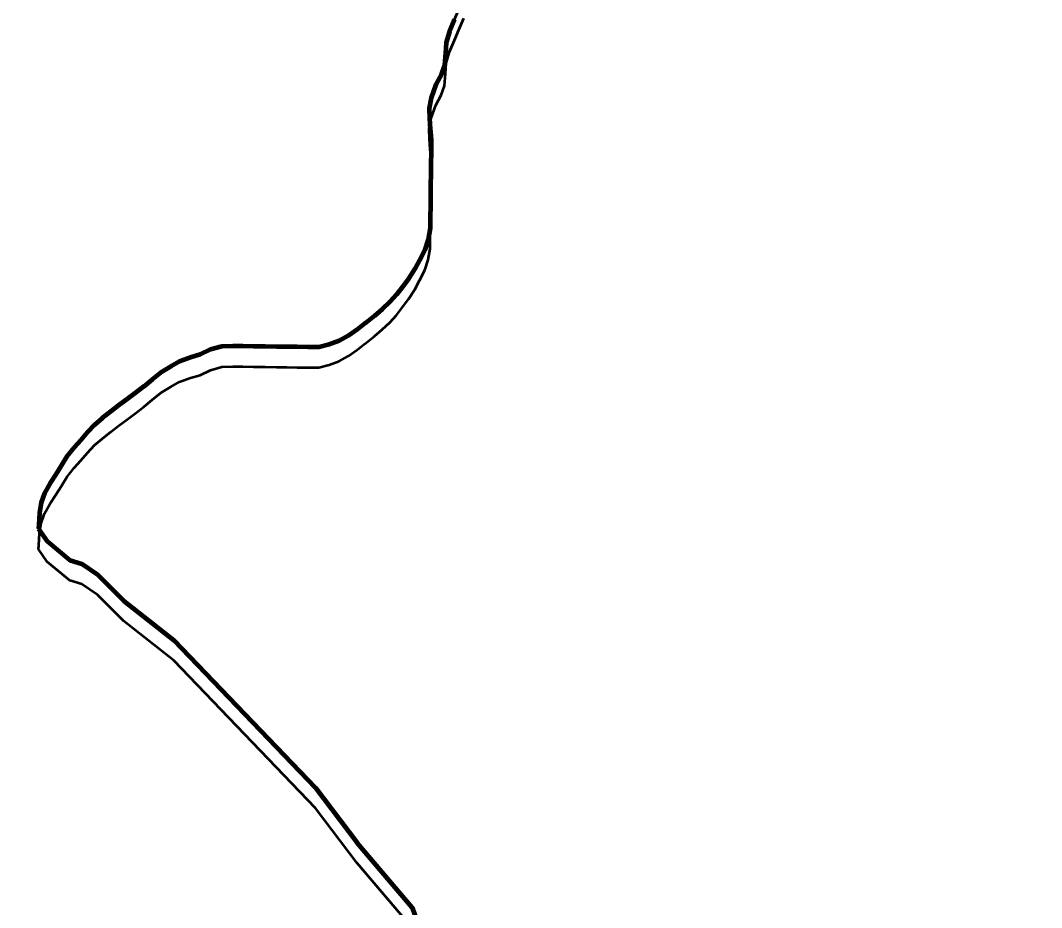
# Model space of a CAD drawing. Extents: x -1643653 to 4543381, y 1624270 to 13878484.
# Drawn here: x 738118 to 739428, y 8962200 to 8963337 of the extents above; entities that cross this region are included whole.
import ezdxf

# ---------------------------------------------------------------- set-up
doc = ezdxf.new("R2010")
doc.units = 0
doc.header["$LTSCALE"] = 200
for name, color, linetype, lineweight in [('1', 7, 'Continuous', 13), ('24', 7, 'Continuous', 25), ('27', 7, 'Continuous', 53), ('28', 7, 'Continuous', 53), ('29', 7, 'Continuous', 13), ('53', 7, 'Continuous', 106)]:
    doc.layers.add(name, color=color, linetype=linetype, lineweight=lineweight)

msp = doc.modelspace()

# ---------------------------------------------------------------- linework, layer by layer
at = {"layer": '1', "lineweight": 25}
msp.add_spline([(814781, 9009175.5), (814787.2, 9009173.4), (814796.9, 9009173.4), (814799.4, 9009172.4), (814805.1, 9009174.5), (814805.6, 9009176.5), (814811.7, 9009179.5), (814811.7, 9009179.5), (814801.5, 9009181), (814790.7, 9009181.5), (814784.1, 9009183.1), (814777.4, 9009185.1), (814778.4, 9009175.5)], degree=3, dxfattribs=at)
at = {"layer": '24', "lineweight": 53}
for points in [[(738675, 8963338.5), (738668.4, 8963323.4), (738664.1, 8963309), (738663.3, 8963295), (738662.2, 8963279.9), (738657.7, 8963267.8), (738650.9, 8963255.1), (738645.1, 8963238.3), (738642.6, 8963225), (738642.7, 8963211.6), (738643.6, 8963198.4), (738645.1, 8963184.3), (738644.9, 8963167.8), (738644.7, 8963154), (738644.5, 8963140.2), (738644.3, 8963126.7), (738644.2, 8963113.8), (738644, 8963099.8), (738643.9, 8963085), (738643.7, 8963070.9), (738641.1, 8963056.6), (738636.7, 8963043.4), (738630.1, 8963030.2), (738624.1, 8963018.8), (738615.9, 8963006.1), (738608.2, 8962995.9), (738600.4, 8962985.8), (738591.8, 8962976.5), (738582, 8962967.3), (738572.2, 8962958.7), (738561.8, 8962950.2), (738558.8, 8962947.9)], [(738558.8, 8962947.9), (738550, 8962941.1), (738538.4, 8962933.1), (738527, 8962926.7), (738514.4, 8962922), (738501.1, 8962918.3), (738486.9, 8962918.5), (738473, 8962918.7), (738460, 8962918.9), (738446.5, 8962919.1), (738432, 8962919.3), (738417.1, 8962919.5), (738403.4, 8962919.7), (738390.8, 8962919.8), (738376.7, 8962919.5), (738362.2, 8962915.4), (738348.9, 8962908.9), (738336.6, 8962905.3), (738322.3, 8962900.2), (738311.4, 8962893.9), (738298.4, 8962886.2), (738287.4, 8962877.2), (738276.7, 8962868), (738265.6, 8962859.5), (738255.1, 8962851.8), (738244.3, 8962843.6), (738234.1, 8962836.2), (738223.4, 8962827.3), (738213.3, 8962819.1), (738204.3, 8962809.4), (738195.7, 8962799.4), (738187.1, 8962789.7), (738177.9, 8962778.2), (738170.8, 8962766.2), (738163.9, 8962755.2), (738156.5, 8962744.1), (738149.1, 8962731.3), (738145.2, 8962719.1), (738142.8, 8962705.9), (738141.8, 8962690.3), (738141.7, 8962685.5)], [(738141.7, 8962685.5), (738152.5, 8962669.6), (738181.9, 8962645.5), (738197.1, 8962640.8), (738217.1, 8962627.1), (738251, 8962593.2), (738314.9, 8962542.9), (738496.7, 8962353.4), (738550.2, 8962283), (738620.6, 8962200.2), (738640.6, 8962142.4)]]:
    msp.add_lwpolyline(points, dxfattribs=at)
at = {"layer": '24'}
msp.add_spline([(738367.7, 8959924.4), (738437.2, 8960071.1), (738471.9, 8960121.3), (738537.5, 8960171.6), (738630.2, 8960202.5), (738765.3, 8960248.8), (738950.5, 8960322.2), (739124.2, 8960357), (739313.4, 8960368.5), (739359.7, 8960368.5), (739506.3, 8960291.3), (739610.6, 8960229.5), (739660.8, 8960198.6), (739703.2, 8960210.2), (739761.1, 8960275.8), (739826.7, 8960310.6), (739919.4, 8960314.5), (740031.3, 8960372.4), (740096.9, 8960453.5), (740178, 8960523), (740239.7, 8960542.3), (740340.1, 8960557.8), (740509.9, 8960496), (740648.9, 8960465.1), (740753.1, 8960465.1), (740865, 8960488.3), (740926.8, 8960519.2), (741135.2, 8960677.5), (741193.1, 8960747.1), (741278, 8960812.7), (741293.5, 8960851.3), (741300.5, 8960850.1), (741255.5, 8960925.1), (741195.5, 8961035.2), (741220.5, 8961105.2), (741225.5, 8961275.2), (741235.5, 8961375.3), (741255.5, 8961460.3), (741305.5, 8961510.3), (741355.4, 8961545.3), (741395.4, 8961605.3), (741440.4, 8961675.3), (741500.4, 8961730.4), (741545.4, 8961795.4), (741540.4, 8961925.4), (741555.4, 8962015.5), (741660.3, 8962135.5), (741690.3, 8962305.5), (741680.3, 8962425.6), (741700.3, 8962620.6), (741780.3, 8962700.7), (741975.2, 8962690.7), (742105.2, 8962630.6), (742195.2, 8962590.6), (742275.1, 8962580.6), (742390.1, 8962640.6), (742520.1, 8962655.6), (742770, 8962605.6), (742989.9, 8962550.6), (743104.8, 8962540.6), (743324.8, 8962590.6), (743524.7, 8962640.6), (743664.7, 8962635.6), (743774.6, 8962635.6), (743904.6, 8962675.7), (744079.5, 8962775.7), (744274.5, 8962990.7), (744539.4, 8963385.9), (744659.3, 8963580.9), (744879.3, 8963706), (745084.2, 8963786), (745299.1, 8963801), (745444.1, 8963831), (745664, 8963901), (745943.9, 8964026.1), (746173.8, 8964201.1), (746393.8, 8964276.1), (746543.7, 8964266.1), (746708.6, 8964376.2), (746898.6, 8964536.2), (747118.5, 8964656.2), (747248.5, 8964676.2), (747398.4, 8964766.3), (747428.4, 8964831.3), (747488.4, 8964891.3), (747623.3, 8964991.3), (747863.3, 8965106.4), (747993.2, 8965146.4), (748133.2, 8965221.4), (748228.1, 8965321.5), (748358.1, 8965451.5)], degree=3, dxfattribs=at)
at = {"layer": '27'}
for points in [[(738668.4, 8963323.4), (738675, 8963338.5), (738680.4, 8963351.5)], [(738675, 8963338.5), (738668.4, 8963323.4), (738664.1, 8963309), (738663.3, 8963295), (738662.2, 8963279.9), (738657.7, 8963267.8), (738650.9, 8963255.1), (738645.1, 8963238.3), (738642.6, 8963225), (738642.7, 8963211.6), (738643.6, 8963198.4), (738645.1, 8963184.3), (738644.9, 8963167.8), (738644.7, 8963154), (738644.5, 8963140.2), (738644.3, 8963126.7), (738644.2, 8963113.8), (738644, 8963099.8), (738643.9, 8963085), (738643.7, 8963070.9), (738641.1, 8963056.6), (738636.7, 8963043.4), (738630.1, 8963030.2), (738624.1, 8963018.8), (738615.9, 8963006.1), (738608.2, 8962995.9), (738600.4, 8962985.8), (738591.8, 8962976.5), (738582, 8962967.3), (738572.2, 8962958.7), (738561.8, 8962950.2), (738558.8, 8962947.9)], [(738650.9, 8963255.1), (738657.7, 8963267.8), (738662.2, 8963279.9), (738663.3, 8963295), (738664.1, 8963309), (738668.4, 8963323.4)], [(738643.6, 8963198.4), (738642.7, 8963211.6), (738642.6, 8963225), (738645.1, 8963238.3), (738650.9, 8963255.1)], [(738644.9, 8963167.8), (738645.1, 8963184.3), (738643.6, 8963198.4)], [(738644, 8963099.8), (738644.2, 8963113.8), (738644.3, 8963126.7), (738644.5, 8963140.2), (738644.7, 8963154), (738644.9, 8963167.8)], [(738572.2, 8962958.7), (738582, 8962967.3), (738591.8, 8962976.5), (738600.4, 8962985.8), (738608.2, 8962995.9), (738615.9, 8963006.1), (738624.1, 8963018.8), (738630.1, 8963030.2), (738636.7, 8963043.4), (738641.1, 8963056.6), (738643.7, 8963070.9), (738643.9, 8963085), (738644, 8963099.8)], [(738558.8, 8962947.9), (738561.8, 8962950.2), (738572.2, 8962958.7)], [(738558.8, 8962947.9), (738550, 8962941.1), (738538.4, 8962933.1), (738527, 8962926.7), (738514.4, 8962922), (738501.1, 8962918.3), (738486.9, 8962918.5), (738473, 8962918.7), (738460, 8962918.9), (738446.5, 8962919.1), (738432, 8962919.3), (738417.1, 8962919.5), (738403.4, 8962919.7), (738390.8, 8962919.8), (738376.7, 8962919.5), (738362.2, 8962915.4), (738348.9, 8962908.9), (738336.6, 8962905.3), (738322.3, 8962900.2), (738311.4, 8962893.9), (738298.4, 8962886.2), (738287.4, 8962877.2), (738276.7, 8962868), (738265.6, 8962859.5), (738255.1, 8962851.8), (738244.3, 8962843.6), (738234.1, 8962836.2), (738223.4, 8962827.3), (738213.3, 8962819.1), (738204.3, 8962809.4), (738195.7, 8962799.4), (738187.1, 8962789.7), (738177.9, 8962778.2), (738170.8, 8962766.2), (738163.9, 8962755.2), (738156.5, 8962744.1), (738149.1, 8962731.3), (738145.2, 8962719.1), (738142.8, 8962705.9), (738141.8, 8962690.3), (738141.7, 8962685.5)], [(738527, 8962926.7), (738538.4, 8962933.1), (738550, 8962941.1), (738558.8, 8962947.9)], [(738336.6, 8962905.3), (738348.9, 8962908.9), (738362.2, 8962915.4), (738376.7, 8962919.5), (738390.8, 8962919.8)], [(738390.8, 8962919.8), (738403.4, 8962919.7), (738417.1, 8962919.5), (738432, 8962919.3), (738446.5, 8962919.1), (738460, 8962918.9), (738473, 8962918.7), (738486.9, 8962918.5), (738501.1, 8962918.3), (738514.4, 8962922), (738527, 8962926.7)], [(738276.7, 8962868), (738287.4, 8962877.2), (738298.4, 8962886.2), (738311.4, 8962893.9), (738322.3, 8962900.2), (738336.6, 8962905.3)], [(738223.4, 8962827.3), (738234.1, 8962836.2), (738244.3, 8962843.6), (738255.1, 8962851.8), (738265.6, 8962859.5), (738276.7, 8962868)], [(738204.3, 8962809.4), (738213.3, 8962819.1), (738223.4, 8962827.3)], [(738156.5, 8962744.1), (738163.9, 8962755.2), (738170.8, 8962766.2), (738177.9, 8962778.2), (738187.1, 8962789.7), (738195.7, 8962799.4), (738204.3, 8962809.4)], [(738145.2, 8962719.1), (738149.1, 8962731.3), (738156.5, 8962744.1)], [(738141.7, 8962685.5), (738141.8, 8962690.3), (738142.8, 8962705.9), (738145.2, 8962719.1)], [(738141.7, 8962685.5), (738152.5, 8962669.6), (738181.9, 8962645.5), (738197.1, 8962640.8), (738217.1, 8962627.1), (738251, 8962593.2), (738314.9, 8962542.9), (738496.7, 8962353.4), (738550.2, 8962283), (738620.6, 8962200.2), (738640.6, 8962142.4)], [(738181.9, 8962645.5), (738152.5, 8962669.6), (738141.7, 8962685.5)], [(738251, 8962593.2), (738217.1, 8962627.1), (738197.1, 8962640.8), (738181.9, 8962645.5)], [(738550.2, 8962283), (738496.7, 8962353.4), (738314.9, 8962542.9), (738251, 8962593.2)], [(738626.6, 8961759.9), (738624.5, 8961879.2), (738647, 8962082.8), (738640.6, 8962142.4), (738620.6, 8962200.2), (738550.2, 8962283)]]:
    msp.add_lwpolyline(points, dxfattribs=at)
at = {"layer": '28'}
for points in [[(738558.8, 8962921.8), (738561.8, 8962924.1), (738572.2, 8962932.6), (738582, 8962941.1), (738591.8, 8962950.3), (738600.4, 8962959.7), (738608.2, 8962969.8), (738615.9, 8962980), (738624.1, 8962992.6), (738630.1, 8963004), (738636.7, 8963017.3), (738641.1, 8963030.4), (738643.7, 8963044.7), (738643.9, 8963058.9), (738644, 8963073.7), (738644.2, 8963087.6), (738644.3, 8963100.6), (738644.5, 8963114), (738644.7, 8963127.9), (738644.9, 8963141.7), (738645.1, 8963158.2), (738643.6, 8963172.2), (738642.7, 8963185.5), (738642.6, 8963198.8), (738645.1, 8963212.1), (738650.9, 8963228.9), (738657.7, 8963241.7), (738662.2, 8963253.7), (738663.3, 8963268.9), (738664.1, 8963282.8), (738668.4, 8963297.3), (738675, 8963312.3), (738680.4, 8963325.4), (738686.8, 8963340.4)], [(738558.8, 8962947.9), (738561.8, 8962950.2), (738572.2, 8962958.7), (738582, 8962967.3), (738591.8, 8962976.5), (738600.4, 8962985.8), (738608.2, 8962995.9), (738615.9, 8963006.1), (738624.1, 8963018.8), (738630.1, 8963030.2), (738636.7, 8963043.4), (738641.1, 8963056.6), (738643.7, 8963070.9), (738643.9, 8963085), (738644, 8963099.8), (738644.2, 8963113.8), (738644.3, 8963126.7), (738644.5, 8963140.2), (738644.7, 8963154), (738644.9, 8963167.8), (738645.1, 8963184.3), (738643.6, 8963198.4), (738642.7, 8963211.6), (738642.6, 8963225), (738645.1, 8963238.3), (738650.9, 8963255.1), (738657.7, 8963267.8), (738662.2, 8963279.9), (738663.3, 8963295), (738664.1, 8963309), (738668.4, 8963323.4), (738675, 8963338.5)], [(738141.7, 8962685.5), (738141.8, 8962690.3), (738142.8, 8962705.9), (738145.2, 8962719.1), (738149.1, 8962731.3), (738156.5, 8962744.1), (738163.9, 8962755.2), (738170.8, 8962766.2), (738177.9, 8962778.2), (738187.1, 8962789.7), (738195.7, 8962799.4), (738204.3, 8962809.4), (738213.3, 8962819.1), (738223.4, 8962827.3), (738234.1, 8962836.2), (738244.3, 8962843.6), (738255.1, 8962851.8), (738265.6, 8962859.5), (738276.7, 8962868), (738287.4, 8962877.2), (738298.4, 8962886.2), (738311.4, 8962893.9), (738322.3, 8962900.2), (738336.6, 8962905.3), (738348.9, 8962908.9), (738362.2, 8962915.4), (738376.7, 8962919.5), (738390.8, 8962919.8), (738403.4, 8962919.7), (738417.1, 8962919.5), (738432, 8962919.3), (738446.5, 8962919.1), (738460, 8962918.9), (738473, 8962918.7), (738486.9, 8962918.5), (738501.1, 8962918.3), (738514.4, 8962922), (738527, 8962926.7), (738538.4, 8962933.1), (738550, 8962941.1), (738558.8, 8962947.9)], [(738141.7, 8962659.3), (738141.8, 8962664.2), (738142.8, 8962679.8), (738145.2, 8962693), (738149.1, 8962705.2), (738156.5, 8962717.9), (738163.9, 8962729.1), (738170.8, 8962740), (738177.9, 8962752), (738187.1, 8962763.6), (738195.7, 8962773.3), (738204.3, 8962783.2), (738213.3, 8962792.9), (738223.4, 8962801.1), (738234.1, 8962810.1), (738244.3, 8962817.5), (738255.1, 8962825.7), (738265.6, 8962833.3), (738276.7, 8962841.9), (738287.4, 8962851.1), (738298.4, 8962860), (738311.4, 8962867.7), (738322.3, 8962874), (738336.6, 8962879.1), (738348.9, 8962882.7), (738362.2, 8962889.2), (738376.7, 8962893.4), (738390.8, 8962893.7), (738403.4, 8962893.5), (738417.1, 8962893.3), (738432, 8962893.1), (738446.5, 8962892.9), (738460, 8962892.7), (738473, 8962892.6), (738486.9, 8962892.4), (738501.1, 8962892.2), (738514.4, 8962895.9), (738527, 8962900.6), (738538.4, 8962906.9), (738550, 8962914.9), (738558.8, 8962921.8)], [(738640.6, 8962142.4), (738620.6, 8962200.2), (738550.2, 8962283), (738496.7, 8962353.4), (738314.9, 8962542.9), (738251, 8962593.2), (738217.1, 8962627.1), (738197.1, 8962640.8), (738181.9, 8962645.5), (738152.5, 8962669.6), (738141.7, 8962685.5)], [(738620.6, 8962174.1), (738550.2, 8962256.9), (738496.7, 8962327.2), (738314.9, 8962516.7), (738251, 8962567.1), (738217.1, 8962600.9), (738197.1, 8962614.7), (738181.9, 8962619.4), (738152.5, 8962643.4), (738141.7, 8962659.3)]]:
    msp.add_lwpolyline(points, dxfattribs=at)
at = {"layer": '29', "lineweight": 53}
for points in [[(738675, 8963338.5), (738668.4, 8963323.4), (738664.1, 8963309), (738663.3, 8963295), (738662.2, 8963279.9), (738657.7, 8963267.8), (738650.9, 8963255.1), (738645.1, 8963238.3), (738642.6, 8963225), (738642.7, 8963211.6), (738643.6, 8963198.4), (738645.1, 8963184.3), (738644.9, 8963167.8), (738644.7, 8963154), (738644.5, 8963140.2), (738644.3, 8963126.7), (738644.2, 8963113.8), (738644, 8963099.8), (738643.9, 8963085), (738643.7, 8963070.9), (738641.1, 8963056.6), (738636.7, 8963043.4), (738630.1, 8963030.2), (738624.1, 8963018.8), (738615.9, 8963006.1), (738608.2, 8962995.9), (738600.4, 8962985.8), (738591.8, 8962976.5), (738582, 8962967.3), (738572.2, 8962958.7), (738561.8, 8962950.2), (738558.8, 8962947.9)], [(738558.8, 8962947.9), (738550, 8962941.1), (738538.4, 8962933.1), (738527, 8962926.7), (738514.4, 8962922), (738501.1, 8962918.3), (738486.9, 8962918.5), (738473, 8962918.7), (738460, 8962918.9), (738446.5, 8962919.1), (738432, 8962919.3), (738417.1, 8962919.5), (738403.4, 8962919.7), (738390.8, 8962919.8), (738376.7, 8962919.5), (738362.2, 8962915.4), (738348.9, 8962908.9), (738336.6, 8962905.3), (738322.3, 8962900.2), (738311.4, 8962893.9), (738298.4, 8962886.2), (738287.4, 8962877.2), (738276.7, 8962868), (738265.6, 8962859.5), (738255.1, 8962851.8), (738244.3, 8962843.6), (738234.1, 8962836.2), (738223.4, 8962827.3), (738213.3, 8962819.1), (738204.3, 8962809.4), (738195.7, 8962799.4), (738187.1, 8962789.7), (738177.9, 8962778.2), (738170.8, 8962766.2), (738163.9, 8962755.2), (738156.5, 8962744.1), (738149.1, 8962731.3), (738145.2, 8962719.1), (738142.8, 8962705.9), (738141.8, 8962690.3), (738141.7, 8962685.5)], [(738141.7, 8962685.5), (738152.5, 8962669.6), (738181.9, 8962645.5), (738197.1, 8962640.8), (738217.1, 8962627.1), (738251, 8962593.2), (738314.9, 8962542.9), (738496.7, 8962353.4), (738550.2, 8962283), (738620.6, 8962200.2), (738640.6, 8962142.4)]]:
    msp.add_lwpolyline(points, dxfattribs=at)
at = {"layer": '53'}
for points in [[(738675, 8963338.5), (738668.4, 8963323.4), (738664.1, 8963309), (738663.3, 8963295), (738662.2, 8963279.9), (738657.7, 8963267.8), (738650.9, 8963255.1), (738645.1, 8963238.3), (738642.6, 8963225), (738642.7, 8963211.6), (738643.6, 8963198.4), (738645.1, 8963184.3), (738644.9, 8963167.8), (738644.7, 8963154), (738644.5, 8963140.2), (738644.3, 8963126.7), (738644.2, 8963113.8), (738644, 8963099.8), (738643.9, 8963085), (738643.7, 8963070.9), (738641.1, 8963056.6), (738636.7, 8963043.4), (738630.1, 8963030.2), (738624.1, 8963018.8), (738615.9, 8963006.1), (738608.2, 8962995.9), (738600.4, 8962985.8), (738591.8, 8962976.5), (738582, 8962967.3), (738572.2, 8962958.7), (738561.8, 8962950.2), (738558.8, 8962947.9)], [(738558.8, 8962947.9), (738550, 8962941.1), (738538.4, 8962933.1), (738527, 8962926.7), (738514.4, 8962922), (738501.1, 8962918.3), (738486.9, 8962918.5), (738473, 8962918.7), (738460, 8962918.9), (738446.5, 8962919.1), (738432, 8962919.3), (738417.1, 8962919.5), (738403.4, 8962919.7), (738390.8, 8962919.8), (738376.7, 8962919.5), (738362.2, 8962915.4), (738348.9, 8962908.9), (738336.6, 8962905.3), (738322.3, 8962900.2), (738311.4, 8962893.9), (738298.4, 8962886.2), (738287.4, 8962877.2), (738276.7, 8962868), (738265.6, 8962859.5), (738255.1, 8962851.8), (738244.3, 8962843.6), (738234.1, 8962836.2), (738223.4, 8962827.3), (738213.3, 8962819.1), (738204.3, 8962809.4), (738195.7, 8962799.4), (738187.1, 8962789.7), (738177.9, 8962778.2), (738170.8, 8962766.2), (738163.9, 8962755.2), (738156.5, 8962744.1), (738149.1, 8962731.3), (738145.2, 8962719.1), (738142.8, 8962705.9), (738141.8, 8962690.3), (738141.7, 8962685.5)], [(738141.7, 8962685.5), (738152.5, 8962669.6), (738181.9, 8962645.5), (738197.1, 8962640.8), (738217.1, 8962627.1), (738251, 8962593.2), (738314.9, 8962542.9), (738496.7, 8962353.4), (738550.2, 8962283), (738620.6, 8962200.2), (738640.6, 8962142.4)]]:
    msp.add_lwpolyline(points, dxfattribs=at)

doc.saveas('drawing.dxf')
